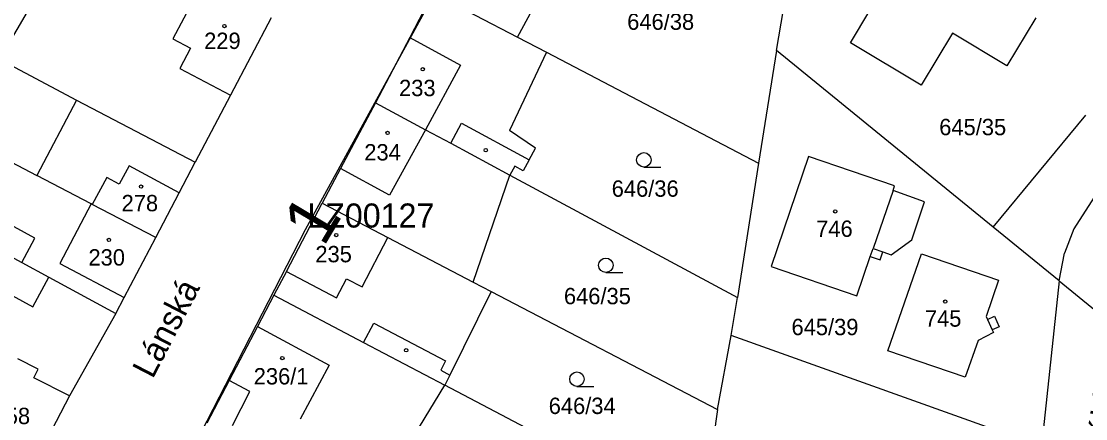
# Model space of a CAD drawing. Extents: x -738131 to -734179, y -1033447 to -1030078.
# Drawn here: x -735990.9 to -735880.3, y -1032698.6 to -1032657.3 of the extents above; entities that cross this region are included whole.
import ezdxf

# ---------------------------------------------------------------- set-up
doc = ezdxf.new("R2010")
doc.units = 0
for name, color, linetype in [('ftf_2010', 7, 'Continuous'), ('ftf_3010', 7, 'Continuous'), ('ftf_3010_ftf_3010_gtda_3015_gtda_3015_1', 7, 'Continuous'), ('ftf_nu', 7, 'Continuous'), ('Vrstva 1', 7, 'Continuous'), ('Vrstva 2', 7, 'Continuous'), ('Vrstva 3', 7, 'Continuous'), ('Vrstva 4', 7, 'Continuous'), ('Vrstva 5', 7, 'Continuous')]:
    doc.layers.add(name, color=color, linetype=linetype)

msp = doc.modelspace()

# ---------------------------------------------------------------- linework, layer by layer
at = {"layer": 'ftf_2010'}
for points in [[(-735947.19, -1032652.98), (-735961.39, -1032678.94)], [(-735961.39, -1032678.94), (-735976.05, -1032707.51)]]:
    msp.add_lwpolyline(points, dxfattribs=at)
at = {"layer": 'Vrstva 1'}
for points in [[(-735939.33, -1032658.92), (-735931.73, -1032644.83)], [(-735984.62, -1032646.59), (-735993.16, -1032661.23)], [(-735904.78, -1032659.51), (-735898.54, -1032649.07)], [(-735912.44, -1032660.32), (-735911.21, -1032652.98)], [(-735948.12, -1032654.32), (-735950.52, -1032658.96)], [(-735948.12, -1032654.32), (-735939.33, -1032658.92)], [(-735964.92, -1032656.93), (-735969.14, -1032664.96)], [(-735885.53, -1032656.91), (-735888.52, -1032661.9)], [(-735894.18, -1032658.51), (-735897.43, -1032663.91)], [(-735888.52, -1032661.9), (-735894.18, -1032658.51)], [(-735950.52, -1032658.96), (-735954.1, -1032665.76)], [(-735939.33, -1032658.92), (-735936.34, -1032660.49)], [(-735897.43, -1032663.91), (-735904.78, -1032659.51)], [(-735936.34, -1032660.49), (-735940.17, -1032668.63)], [(-735936.34, -1032660.49), (-735914.32, -1032672.01)], [(-735912.44, -1032660.32), (-735914.32, -1032672.01)], [(-735889.95, -1032678.66), (-735912.44, -1032660.32)], [(-735993.16, -1032661.23), (-735985.12, -1032665.46)], [(-735969.14, -1032664.96), (-735972.8, -1032671.93)], [(-735985.12, -1032665.46), (-735989.26, -1032673.3)], [(-735985.12, -1032665.46), (-735972.8, -1032671.93)], [(-735954.1, -1032665.76), (-735957.72, -1032672.58)], [(-735954.1, -1032665.76), (-735948.91, -1032668.55)], [(-735889.95, -1032678.66), (-735880.32, -1032667.05)], [(-735948.91, -1032668.55), (-735946.28, -1032669.96)], [(-735937.48, -1032670.47), (-735940.17, -1032668.63)], [(-735994.63, -1032670.49), (-735989.26, -1032673.3)], [(-735946.28, -1032669.96), (-735940.14, -1032673.27)], [(-735938.12, -1032671.66), (-735937.48, -1032670.47)], [(-735974.46, -1032675.1), (-735972.8, -1032671.93)], [(-735938.12, -1032671.66), (-735938.74, -1032672.81)], [(-735909.11, -1032671.33), (-735913.01, -1032682.75)], [(-735900.18, -1032674.36), (-735909.11, -1032671.33)], [(-735957.72, -1032672.58), (-735959.61, -1032676.19)], [(-735939.63, -1032672.33), (-735940.14, -1032673.27)], [(-735938.74, -1032672.81), (-735939.63, -1032672.33)], [(-735914.32, -1032672.01), (-735916.51, -1032685.97)], [(-735983.61, -1032676.26), (-735989.26, -1032673.3)], [(-735943.94, -1032684.37), (-735940.14, -1032673.27)], [(-735940.14, -1032673.27), (-735916.51, -1032685.97)], [(-735976.91, -1032679.76), (-735974.46, -1032675.1)], [(-735900.35, -1032674.85), (-735900.18, -1032674.36)], [(-735897.07, -1032676.03), (-735900.35, -1032674.85)], [(-735983.49, -1032676.32), (-735983.61, -1032676.26)], [(-735976.91, -1032679.76), (-735983.49, -1032676.32)], [(-735963.34, -1032683.29), (-735959.61, -1032676.19)], [(-735959.61, -1032676.19), (-735952.79, -1032679.75)], [(-735898.39, -1032680), (-735897.07, -1032676.03)], [(-735995.93, -1032679.56), (-735990.82, -1032682.33)], [(-735883.1, -1032684.24), (-735889.95, -1032678.66)], [(-735980.18, -1032685.98), (-735976.91, -1032679.76)], [(-735952.79, -1032679.75), (-735943.94, -1032684.37)], [(-735900.55, -1032681.55), (-735898.39, -1032680)], [(-735904.11, -1032685.81), (-735902.71, -1032681.72)], [(-735902.71, -1032681.72), (-735901.69, -1032682.07)], [(-735901.69, -1032682.07), (-735901.41, -1032681.24)], [(-735901.41, -1032681.24), (-735900.55, -1032681.55)], [(-735900.88, -1032691.53), (-735897.39, -1032681.43)], [(-735897.39, -1032681.43), (-735889.39, -1032684.18)], [(-735990.82, -1032682.33), (-735987.99, -1032683.86)], [(-735913.01, -1032682.75), (-735904.11, -1032685.81)], [(-735987.99, -1032683.86), (-735981.05, -1032687.63)], [(-735963.34, -1032683.29), (-735964.64, -1032685.75)], [(-735943.94, -1032684.37), (-735942.08, -1032685.34)], [(-735889.39, -1032684.18), (-735890.68, -1032687.95)], [(-735883.1, -1032684.24), (-735884.93, -1032701.45)], [(-735883.1, -1032684.24), (-735873.85, -1032691.79)], [(-735981.05, -1032687.63), (-735980.18, -1032685.98)], [(-735964.64, -1032685.75), (-735966.34, -1032689)], [(-735964.64, -1032685.75), (-735955.32, -1032690.65)], [(-735942.08, -1032685.34), (-735946.35, -1032694.04)], [(-735942.08, -1032685.34), (-735918.58, -1032697.6)], [(-735917.17, -1032689.93), (-735916.51, -1032685.97)], [(-735981.05, -1032687.63), (-735985.87, -1032696.2)], [(-735890.68, -1032687.95), (-735890.54, -1032688.26)], [(-735890.54, -1032688.26), (-735889.82, -1032687.93)], [(-735889.82, -1032687.93), (-735889.33, -1032689.02)], [(-735966.34, -1032689), (-735969.29, -1032694.6)], [(-735889.92, -1032689.63), (-735891.52, -1032690.46)], [(-735889.33, -1032689.02), (-735890.05, -1032689.34)], [(-735890.05, -1032689.34), (-735889.92, -1032689.63)], [(-735955.32, -1032690.65), (-735946.9, -1032695.09)], [(-735918.58, -1032697.6), (-735917.17, -1032689.93)], [(-735884.93, -1032701.45), (-735917.17, -1032689.93)], [(-735891.52, -1032690.46), (-735892.86, -1032694.26)], [(-735892.86, -1032694.26), (-735900.88, -1032691.53)], [(-735946.35, -1032694.04), (-735946.9, -1032695.09)], [(-735969.29, -1032694.6), (-735971.6, -1032699.04)], [(-735967.13, -1032695.74), (-735969.29, -1032694.6)], [(-735952.13, -1032703.75), (-735946.9, -1032695.09)], [(-735920.19, -1032709.14), (-735946.9, -1032695.09)], [(-735985.87, -1032696.2), (-735989.56, -1032703.33)], [(-735968.93, -1032699.29), (-735967.13, -1032695.74)], [(-735918.58, -1032697.6), (-735920.19, -1032709.14)]]:
    msp.add_lwpolyline(points, dxfattribs=at)
at = {"layer": 'Vrstva 3'}
for p, q in [((-735926.22, -1032672.43), (-735924.47, -1032672.43)), ((-735930.17, -1032683.38), (-735928.42, -1032683.38)), ((-735933.17, -1032695.21), (-735931.42, -1032695.21))]:
    msp.add_line(p, q, dxfattribs=at)
for centre in [(-735926.22, -1032671.68), (-735930.17, -1032682.63), (-735933.17, -1032694.46)]:
    msp.add_circle(centre, 0.75, dxfattribs=at)
at = {"layer": 'Vrstva 4'}
for points in [[(-735972.86, -1032654.77), (-735975.13, -1032659.1)], [(-735975.13, -1032659.1), (-735973.29, -1032660.07)], [(-735950.52, -1032658.96), (-735945.25, -1032661.83)], [(-735973.29, -1032660.07), (-735974.41, -1032662.19)], [(-735945.25, -1032661.83), (-735948.91, -1032668.55)], [(-735974.41, -1032662.19), (-735969.14, -1032664.96)], [(-735948.91, -1032668.55), (-735952.63, -1032675.36)], [(-735946.28, -1032669.96), (-735945.15, -1032667.87)], [(-735945.15, -1032667.87), (-735938.12, -1032671.66)], [(-735979.66, -1032672.29), (-735980.69, -1032674.19)], [(-735974.46, -1032675.1), (-735979.66, -1032672.29)], [(-735952.63, -1032675.36), (-735957.72, -1032672.58)], [(-735981.97, -1032673.5), (-735983.49, -1032676.32)], [(-735980.69, -1032674.19), (-735981.97, -1032673.5)], [(-735900.35, -1032674.85), (-735902.42, -1032680.87)], [(-735879.15, -1032675.06), (-735881.59, -1032678.84)], [(-735989.45, -1032679.82), (-735996.32, -1032676.07)], [(-735983.61, -1032676.26), (-735986.87, -1032682.46)], [(-735881.59, -1032678.84), (-735882.55, -1032681.36)], [(-735990.82, -1032682.33), (-735989.45, -1032679.82)], [(-735955.48, -1032684.88), (-735952.79, -1032679.75)], [(-735902.71, -1032681.72), (-735902.42, -1032680.87)], [(-735902.42, -1032680.87), (-735901.41, -1032681.24)], [(-735883.1, -1032684.24), (-735882.55, -1032681.36)], [(-735997.6, -1032682.63), (-735989.66, -1032686.94)], [(-735986.87, -1032682.46), (-735980.18, -1032685.98)], [(-735989.66, -1032686.94), (-735987.99, -1032683.86)], [(-735963.34, -1032683.29), (-735958.14, -1032686.02)], [(-735958.14, -1032686.02), (-735957.1, -1032684.04)], [(-735957.1, -1032684.04), (-735955.48, -1032684.88)], [(-735890.54, -1032688.26), (-735890.05, -1032689.34)], [(-735966.34, -1032689), (-735958.9, -1032692.99)], [(-735955.32, -1032690.65), (-735954.26, -1032688.63)], [(-735954.26, -1032688.63), (-735946.8, -1032692.56)], [(-735989.11, -1032693.42), (-735991.21, -1032692.34)], [(-735946.8, -1032692.56), (-735947.31, -1032693.53)], [(-735989.57, -1032694.31), (-735989.11, -1032693.42)], [(-735958.9, -1032692.99), (-735961.91, -1032698.61)], [(-735947.31, -1032693.53), (-735946.35, -1032694.04)], [(-735985.87, -1032696.2), (-735989.57, -1032694.31)]]:
    msp.add_lwpolyline(points, dxfattribs=at)
at = {"layer": 'Vrstva 5'}
for centre in [(-735969.77, -1032657.78), (-735949.18, -1032662.26), (-735952.83, -1032668.88), (-735942.64, -1032670.67), (-735978.42, -1032674.45), (-735906.35, -1032677.04), (-735958.16, -1032679.49), (-735981.77, -1032680), (-735894.92, -1032686.4), (-735950.9, -1032691.46), (-735963.76, -1032692.27)]:
    msp.add_circle(centre, 0.175, dxfattribs=at)

# ---------------------------------------------------------------- texts
at = {"layer": 'ftf_3010'}
msp.add_text('1', height=5.2, rotation=59.1841, dxfattribs=at).set_placement((-735959.49, -1032680.82))
at = {"layer": 'ftf_3010_ftf_3010_gtda_3015_gtda_3015_1'}
msp.add_text('LZ00127', height=2.5, dxfattribs=at).set_placement((-735961.17, -1032678.71))
at = {"layer": 'ftf_nu'}
for s, rotation, p in [('Lánská', 62.6272, (-735977.22, -1032694.51)), ('Ďáblická', 82.9721, (-735877.8, -1032702.82))]:
    msp.add_text(s, height=2.5, rotation=rotation, dxfattribs=at).set_placement(p)
at = {"layer": 'Vrstva 2'}
for s, p in [('646/38', (-735927.95, -1032658.17)), ('229', (-735971.88, -1032660.16)), ('233', (-735951.64, -1032665.06)), ('645/35', (-735895.55, -1032669.12)), ('234', (-735955.25, -1032671.74)), ('646/36', (-735929.56, -1032675.51)), ('278', (-735980.45, -1032677.02)), ('746', (-735908.33, -1032679.68)), ('235', (-735960.33, -1032682.32)), ('230', (-735983.89, -1032682.66)), ('646/35', (-735934.52, -1032686.68)), ('745', (-735897.04, -1032689.01)), ('645/39', (-735910.89, -1032689.89)), ('236/1', (-735966.73, -1032695.01)), ('646/34', (-735936.1, -1032698.08)), ('258', (-735993.74, -1032699.13))]:
    msp.add_text(s, height=1.7, dxfattribs=at).set_placement(p)

doc.saveas('drawing.dxf')
